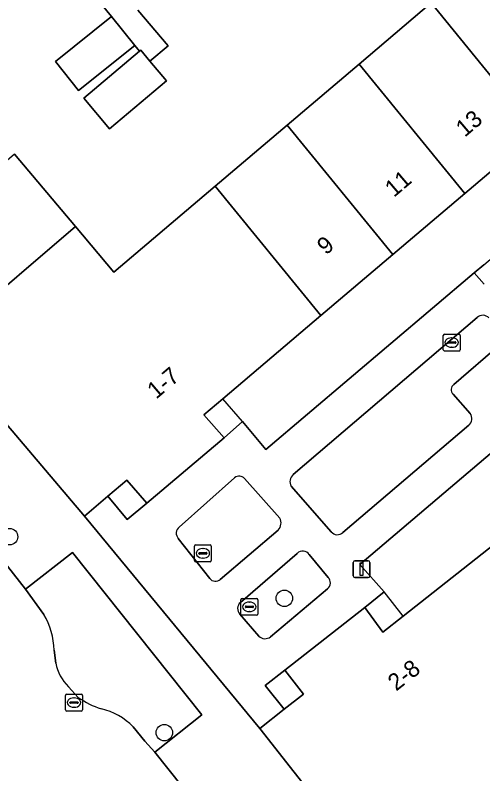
# Model space of a CAD drawing. Extents: x 160377 to 161131, y 383938 to 384853.
# Drawn here: x 160744.25 to 160771.99, y 384391.67 to 384436.69 of the extents above; entities that cross this region are included whole.
import ezdxf

# ---------------------------------------------------------------- set-up
doc = ezdxf.new("R2010")
doc.units = 0
for name, color, linetype in [('IMGEO_Boom', 7, 'Continuous'), ('IMGEO_Erf', 7, 'Continuous'), ('IMGEO_Groenvoorziening', 7, 'Continuous'), ('IMGEO_Kolk', 7, 'Continuous'), ('IMGEO_Lichtmast', 7, 'Continuous'), ('IMGEO_Pand', 7, 'Continuous'), ('IMGEO_Pand_nummerreeks', 7, 'Continuous'), ('IMGEO_Pand_overbouw', 7, 'Continuous'), ('IMGEO_Rijbaan_lokaal_open', 7, 'Continuous'), ('IMGEO_Rioolput', 7, 'Continuous'), ('IMGEO_Voetpad_open', 7, 'Continuous')]:
    doc.layers.add(name, color=color, linetype=linetype)

msp = doc.modelspace()

# ---------------------------------------------------------------- linework, layer by layer
at = {"layer": 'IMGEO_Boom'}
for centre in [(160743.914, 384405.742), (160760.217, 384402.084), (160753.096, 384394.112)]:
    msp.add_circle(centre, 0.489, dxfattribs=at)
at = {"layer": 'IMGEO_Erf'}
for points in [[(160751.53, 384437), (160753.331, 384434.872), (160752.244, 384433.959), (160753.227, 384432.79), (160749.848, 384429.943), (160748.311, 384431.767), (160751.624, 384434.559), (160751.336, 384434.901), (160748.013, 384432.23), (160746.637, 384433.942), (160749.96, 384436.613), (160749.136, 384437.638)], [(160744.213, 384428.436), (160747.82, 384424.153), (160750.106, 384421.439), (160756.117, 384426.543), (160760.387, 384430.168), (160764.656, 384433.793), (160768.925, 384437.418)]]:
    msp.add_lwpolyline(points, dxfattribs=at)
for points in [[(160786.412, 384434.035), (160783.847, 384437.088), (160779.46, 384433.363), (160775.19, 384429.737), (160770.921, 384426.112), (160766.651, 384422.487), (160762.382, 384418.862), (160756.574, 384413.93), (160755.441, 384412.968), (160756.655, 384411.599), (160757.728, 384412.583), (160759.122, 384410.92), (160771.486, 384421.393), (160772.059, 384421.878)], [(160786.555, 384416.223), (160790.954, 384419.689), (160795.374, 384423.171), (160794.818, 384423.886), (160791.971, 384427.259), (160764.703, 384404.097), (160766.143, 384402.467), (160764.987, 384401.544), (160766.058, 384400.075), (160767.259, 384401.021), (160773.357, 384405.825), (160777.756, 384409.291), (160782.155, 384412.757)], [(160752.048, 384407.738), (160750.878, 384409.1), (160749.749, 384408.137), (160750.896, 384406.752)], [(160760.252, 384397.828), (160759.08, 384396.911), (160760.2, 384395.495), (160761.346, 384396.399)]]:
    msp.add_lwpolyline(points, close=True, dxfattribs=at)
at = {"layer": 'IMGEO_Groenvoorziening'}
for points in [[(160772.059, 384421.878), (160771.486, 384421.393), (160772.075, 384420.739)], [(160771.652, 384418.752), (160760.746, 384409.423)], [(160770.266, 384414.774), (160773.012, 384417.14)], [(160771.236, 384413.048), (160770.234, 384414.204)], [(160763.688, 384405.983), (160771.154, 384412.357)], [(160757.261, 384409.241), (160753.978, 384406.313)], [(160759.94, 384406.847), (160757.853, 384409.194)], [(160760.628, 384408.734), (160762.995, 384406.031)], [(160756.414, 384403.206), (160759.848, 384406.135)], [(160753.923, 384405.64), (160755.791, 384403.26)], [(160751.239, 384394.454), (160751.945, 384393.605), (160752.542, 384392.949), (160755.317, 384395.174), (160747.654, 384404.799), (160744.866, 384402.636)], [(160760.98, 384404.75), (160757.607, 384401.838)], [(160762.818, 384403.326), (160761.696, 384404.693)], [(160744.866, 384402.636), (160745.947, 384401.131)], [(160759.389, 384399.802), (160762.777, 384402.647)], [(160757.572, 384401.142), (160758.704, 384399.839)], [(160746.561, 384399.004), (160746.663, 384398.239)], [(160747.401, 384396.838), (160747.993, 384396.203)]]:
    msp.add_lwpolyline(points, dxfattribs=at)
for centre, radius, start, end in [((160771.989, 384418.391), 0.493, 42.2479, 133.021), ((160770.483, 384414.476), 0.369, 126.0674, 227.5061), ((160770.86, 384412.742), 0.485, 307.3678, 39.0971), ((160757.533, 384408.911), 0.427, 41.4406, 129.4808), ((160761.064, 384409.014), 0.518, 127.8683, 212.695), ((160759.422, 384406.552), 0.596, 315.6385, 29.6363), ((160754.263, 384405.951), 0.46, 128.1649, 222.4911), ((160763.364, 384406.339), 0.481, 219.7868, 312.2888), ((160761.314, 384404.42), 0.47, 35.5954, 135.3012), ((160762.487, 384403.005), 0.461, 309.0155, 44.0735), ((160756.127, 384403.52), 0.425, 217.7261, 312.3661), ((160757.937, 384401.473), 0.493, 132.0972, 222.1451), ((160741.931, 384398.82), 4.634, 2.2811, 29.9225), ((160759.066, 384400.189), 0.504, 224.0055, 309.8109), ((160749.281, 384398.723), 2.662, 190.4762, 225.0813), ((160750.766, 384400.088), 4.773, 234.4828, 252.8578), ((160748.461, 384391.77), 3.863, 44.0127, 76.5566)]:
    msp.add_arc(centre, radius, start, end, dxfattribs=at)
at = {"layer": 'IMGEO_Kolk'}
for p, q in [((160769.72, 384417.762), (160770.572, 384417.762)), ((160769.645, 384416.836), (160769.645, 384417.688)), ((160769.904, 384417.256), (160769.904, 384417.268)), ((160769.947, 384417.305), (160770.345, 384417.305)), ((160770.133, 384417.542), (160770.158, 384417.542)), ((160770.388, 384417.268), (160770.388, 384417.256)), ((160770.646, 384417.688), (160770.646, 384416.836)), ((160770.342, 384417.219), (160769.944, 384417.219)), ((160770.156, 384416.982), (160770.131, 384416.982)), ((160770.572, 384416.762), (160769.72, 384416.762)), ((160754.882, 384404.328), (160754.882, 384405.18)), ((160754.957, 384405.254), (160755.809, 384405.254)), ((160755.883, 384405.18), (160755.883, 384404.328)), ((160755.141, 384404.748), (160755.141, 384404.76)), ((160755.579, 384404.711), (160755.181, 384404.711)), ((160755.184, 384404.797), (160755.582, 384404.797)), ((160755.37, 384405.034), (160755.395, 384405.034)), ((160755.625, 384404.76), (160755.625, 384404.748)), ((160755.809, 384404.254), (160754.957, 384404.254)), ((160755.393, 384404.474), (160755.368, 384404.474)), ((160757.641, 384401.151), (160757.641, 384402.003)), ((160757.716, 384402.077), (160758.568, 384402.077)), ((160758.642, 384402.003), (160758.642, 384401.151)), ((160757.9, 384401.571), (160757.9, 384401.583)), ((160758.338, 384401.534), (160757.94, 384401.534)), ((160757.943, 384401.62), (160758.341, 384401.62)), ((160758.129, 384401.857), (160758.154, 384401.857)), ((160758.384, 384401.583), (160758.384, 384401.571)), ((160758.568, 384401.077), (160757.716, 384401.077)), ((160758.152, 384401.297), (160758.127, 384401.297))]:
    msp.add_line(p, q, dxfattribs=at)
for points in [[(160769.72, 384417.762), (160770.572, 384417.762)], [(160769.645, 384416.836), (160769.645, 384417.688)], [(160770.646, 384417.688), (160770.646, 384416.836)], [(160770.572, 384416.762), (160769.72, 384416.762)], [(160754.882, 384404.328), (160754.882, 384405.18)], [(160754.957, 384405.254), (160755.809, 384405.254)], [(160755.883, 384405.18), (160755.883, 384404.328)], [(160755.809, 384404.254), (160754.957, 384404.254)], [(160757.641, 384401.151), (160757.641, 384402.003)], [(160757.716, 384402.077), (160758.568, 384402.077)], [(160758.642, 384402.003), (160758.642, 384401.151)], [(160758.568, 384401.077), (160757.716, 384401.077)]]:
    msp.add_lwpolyline(points, dxfattribs=at)
for centre, radius, start, end in [((160769.722, 384417.686), 0.0765, 91.552, 178.448), ((160769.722, 384417.686), 0.0765, 91.552, 178.448), ((160770.57, 384417.686), 0.0765, 1.552, 88.448), ((160770.57, 384417.686), 0.0765, 1.552, 88.448), ((160769.944, 384417.265), 0.0403, 85.8775, 175.7526), ((160769.941, 384417.255), 0.0366, 178.938, 274.7102), ((160770.345, 384417.262), 0.043, 264.8664, 352.4533), ((160770.349, 384417.267), 0.0386, 1.7309, 96.639), ((160769.722, 384416.838), 0.0765, 181.552, 268.448), ((160769.722, 384416.838), 0.0765, 181.552, 268.448), ((160770.57, 384416.838), 0.0765, 271.552, 358.448), ((160770.57, 384416.838), 0.0765, 271.552, 358.448), ((160754.959, 384405.178), 0.0765, 91.552, 178.448), ((160754.959, 384405.178), 0.0765, 91.552, 178.448), ((160755.807, 384405.178), 0.0765, 1.552, 88.448), ((160755.807, 384405.178), 0.0765, 1.552, 88.448), ((160755.181, 384404.757), 0.0403, 85.8775, 175.7526), ((160755.178, 384404.747), 0.0366, 178.938, 274.7102), ((160755.582, 384404.754), 0.043, 264.8664, 352.4533), ((160755.586, 384404.759), 0.0386, 1.7309, 96.639), ((160754.959, 384404.33), 0.0765, 181.552, 268.448), ((160754.959, 384404.33), 0.0765, 181.552, 268.448), ((160755.807, 384404.33), 0.0765, 271.552, 358.448), ((160755.807, 384404.33), 0.0765, 271.552, 358.448), ((160757.718, 384402.001), 0.0765, 91.552, 178.448), ((160757.718, 384402.001), 0.0765, 91.552, 178.448), ((160758.566, 384402.001), 0.0765, 1.552, 88.448), ((160758.566, 384402.001), 0.0765, 1.552, 88.448), ((160757.94, 384401.58), 0.0403, 85.8775, 175.7526), ((160757.937, 384401.57), 0.0366, 178.938, 274.7102), ((160758.341, 384401.577), 0.043, 264.8664, 352.4533), ((160758.345, 384401.582), 0.0386, 1.7309, 96.639), ((160757.718, 384401.153), 0.0765, 181.552, 268.448), ((160757.718, 384401.153), 0.0765, 181.552, 268.448), ((160758.566, 384401.153), 0.0765, 271.552, 358.448), ((160758.566, 384401.153), 0.0765, 271.552, 358.448)]:
    msp.add_arc(centre, radius, start, end, dxfattribs=at)
for centre, major_axis, ratio, start_param, end_param in [((160770.132, 384417.262), (-0.387, 0.002), 0.722429, 4.712389, 7.853982), ((160770.157, 384417.262), (-0.39, 0.002), 0.717154, 1.570796, 4.712389), ((160755.369, 384404.754), (-0.387, 0.002), 0.722429, 4.712389, 7.853982), ((160755.394, 384404.754), (-0.39, 0.002), 0.717154, 1.570796, 4.712389), ((160758.128, 384401.577), (-0.387, 0.002), 0.722429, 4.712389, 7.853982), ((160758.153, 384401.577), (-0.39, 0.002), 0.717154, 1.570796, 4.712389)]:
    msp.add_ellipse(centre, major_axis=major_axis, ratio=ratio, start_param=start_param, end_param=end_param, dxfattribs=at)
at = {"layer": 'IMGEO_Lichtmast'}
for p, q in [((160764.301, 384403.412), (160764.301, 384404.212)), ((160764.301, 384404.212), (160764.301, 384403.412)), ((160764.401, 384404.312), (160765.191, 384404.312)), ((160765.191, 384404.312), (160764.401, 384404.312)), ((160765.291, 384404.212), (160765.291, 384403.412)), ((160765.291, 384403.412), (160765.291, 384404.212)), ((160765.191, 384403.312), (160764.401, 384403.312)), ((160764.401, 384403.312), (160765.191, 384403.312))]:
    msp.add_line(p, q, dxfattribs=at)
msp.add_lwpolyline([(160764.721, 384404.187), (160764.871, 384404.187), (160764.871, 384403.437), (160764.721, 384403.437), (160764.721, 384404.187)], dxfattribs=at)
for centre, start, end in [((160764.401, 384404.212), 90, 180), ((160764.401, 384404.212), 90, 180), ((160765.191, 384404.212), 0, 90), ((160765.191, 384404.212), 360, 90), ((160764.401, 384403.412), 180, 270), ((160764.401, 384403.412), 180, 270), ((160765.191, 384403.412), 270, 0), ((160765.191, 384403.412), 270, 0)]:
    msp.add_arc(centre, 0.1, start, end, dxfattribs=at)
at = {"layer": 'IMGEO_Pand'}
for points in [[(160768.925, 384437.418), (160775.19, 384429.737), (160779.46, 384433.363), (160773.195, 384441.044)], [(160768.925, 384437.418), (160764.656, 384433.793), (160770.921, 384426.112), (160775.19, 384429.737)], [(160748.013, 384432.23), (160751.336, 384434.901), (160749.96, 384436.613), (160746.637, 384433.942)], [(160753.227, 384432.79), (160752.244, 384433.959), (160751.692, 384434.616), (160751.624, 384434.559), (160748.311, 384431.767), (160749.848, 384429.943)], [(160760.387, 384430.168), (160766.651, 384422.487), (160770.921, 384426.112), (160764.656, 384433.793)], [(160760.387, 384430.168), (160756.117, 384426.543), (160762.382, 384418.862), (160766.651, 384422.487)], [(160744.213, 384428.436), (160737.367, 384422.578), (160740.974, 384418.296), (160747.82, 384424.153)], [(160756.117, 384426.543), (160750.106, 384421.439), (160747.82, 384424.153), (160740.974, 384418.296), (160743.247, 384415.597), (160741.944, 384414.5), (160748.362, 384406.96), (160749.749, 384408.137), (160750.878, 384409.1), (160752.048, 384407.738), (160756.655, 384411.599), (160755.441, 384412.968), (160756.574, 384413.93), (160762.382, 384418.862)], [(160775.448, 384390.597), (160773.378, 384393.227), (160779.374, 384397.95), (160773.357, 384405.825), (160767.259, 384401.021), (160766.058, 384400.075), (160764.987, 384401.544), (160760.252, 384397.828), (160761.346, 384396.399), (160760.2, 384395.495), (160758.762, 384394.36), (160764.882, 384386.58), (160766.279, 384387.696), (160768.391, 384385.012)]]:
    msp.add_lwpolyline(points, close=True, dxfattribs=at)
at = {"layer": 'IMGEO_Pand_overbouw'}
for points in [[(160756.574, 384413.93), (160755.441, 384412.968), (160756.655, 384411.599), (160757.728, 384412.583)], [(160752.048, 384407.738), (160750.878, 384409.1), (160749.749, 384408.137), (160750.896, 384406.752)], [(160767.259, 384401.021), (160766.143, 384402.467), (160764.987, 384401.544), (160766.058, 384400.075)], [(160760.2, 384395.495), (160761.346, 384396.399), (160760.252, 384397.828), (160759.08, 384396.911)]]:
    msp.add_lwpolyline(points, close=True, dxfattribs=at)
at = {"layer": 'IMGEO_Rijbaan_lokaal_open'}
for points in [[(160744.866, 384402.636), (160742.137, 384406.08), (160738.073, 384402.811), (160739.257, 384401.359)], [(160745.947, 384401.131), (160744.866, 384402.636)], [(160746.663, 384398.239), (160746.561, 384399.004)], [(160747.993, 384396.203), (160747.401, 384396.838)], [(160749.199, 384388.748), (160750.065, 384387.637), (160754.157, 384390.91), (160752.542, 384392.949), (160751.945, 384393.605), (160751.239, 384394.454)]]:
    msp.add_lwpolyline(points, dxfattribs=at)
for centre, radius, start, end in [((160741.931, 384398.82), 4.634, 2.2811, 29.9225), ((160749.281, 384398.723), 2.662, 190.4762, 225.0813), ((160750.766, 384400.088), 4.773, 234.4828, 252.8578), ((160748.461, 384391.77), 3.863, 44.0127, 76.5566)]:
    msp.add_arc(centre, radius, start, end, dxfattribs=at)
at = {"layer": 'IMGEO_Rioolput'}
for p, q in [((160747.235, 384395.469), (160747.235, 384396.321)), ((160747.31, 384396.395), (160748.162, 384396.395)), ((160747.723, 384396.175), (160747.748, 384396.175)), ((160748.236, 384396.321), (160748.236, 384395.469)), ((160747.494, 384395.889), (160747.494, 384395.901)), ((160747.932, 384395.852), (160747.534, 384395.852)), ((160747.537, 384395.938), (160747.935, 384395.938)), ((160747.978, 384395.901), (160747.978, 384395.889)), ((160748.162, 384395.395), (160747.31, 384395.395)), ((160747.746, 384395.615), (160747.721, 384395.615))]:
    msp.add_line(p, q, dxfattribs=at)
for points in [[(160747.235, 384395.469), (160747.235, 384396.321)], [(160747.31, 384396.395), (160748.162, 384396.395)], [(160748.236, 384396.321), (160748.236, 384395.469)], [(160748.162, 384395.395), (160747.31, 384395.395)]]:
    msp.add_lwpolyline(points, dxfattribs=at)
for centre, radius, start, end in [((160747.312, 384396.319), 0.0765, 91.552, 178.448), ((160747.312, 384396.319), 0.0765, 91.552, 178.448), ((160748.16, 384396.319), 0.0765, 1.552, 88.448), ((160748.16, 384396.319), 0.0765, 1.552, 88.448), ((160747.534, 384395.898), 0.0403, 85.8775, 175.7526), ((160747.531, 384395.888), 0.0366, 178.938, 274.7102), ((160747.935, 384395.895), 0.043, 264.8664, 352.4533), ((160747.939, 384395.9), 0.0386, 1.7309, 96.639), ((160747.312, 384395.471), 0.0765, 181.552, 268.448), ((160747.312, 384395.471), 0.0765, 181.552, 268.448), ((160748.16, 384395.471), 0.0765, 271.552, 358.448), ((160748.16, 384395.471), 0.0765, 271.552, 358.448)]:
    msp.add_arc(centre, radius, start, end, dxfattribs=at)
for centre, major_axis, ratio, start_param, end_param in [((160747.722, 384395.895), (-0.387, 0.002), 0.722429, 4.712389, 7.853982), ((160747.747, 384395.895), (-0.39, 0.002), 0.717154, 1.570796, 4.712389)]:
    msp.add_ellipse(centre, major_axis=major_axis, ratio=ratio, start_param=start_param, end_param=end_param, dxfattribs=at)
at = {"layer": 'IMGEO_Voetpad_open'}
for points in [[(160764.882, 384386.58), (160758.762, 384394.36), (160748.362, 384406.96), (160741.944, 384414.5), (160721.567, 384438.53), (160721.366, 384438.767), (160720.563, 384439.711), (160689.656, 384476.059), (160679.533, 384487.97), (160676.022, 384486.022), (160676.495, 384485.485), (160676.55, 384485.42)], [(160749.136, 384437.638), (160749.96, 384436.613), (160751.336, 384434.901), (160751.624, 384434.559), (160751.692, 384434.616), (160752.244, 384433.959), (160753.331, 384434.872), (160751.53, 384437)], [(160772.075, 384420.739), (160771.486, 384421.393), (160759.122, 384410.92), (160757.728, 384412.583), (160756.655, 384411.599), (160752.048, 384407.738), (160750.896, 384406.752), (160749.749, 384408.137), (160748.362, 384406.96), (160758.762, 384394.36), (160760.2, 384395.495), (160759.08, 384396.911), (160760.252, 384397.828), (160764.987, 384401.544), (160766.143, 384402.467), (160764.703, 384404.097), (160791.971, 384427.259)], [(160760.746, 384409.423), (160771.652, 384418.752)], [(160773.012, 384417.14), (160770.266, 384414.774)], [(160770.234, 384414.204), (160771.236, 384413.048)], [(160771.154, 384412.357), (160763.688, 384405.983)], [(160753.978, 384406.313), (160757.261, 384409.241)], [(160757.853, 384409.194), (160759.94, 384406.847)], [(160762.995, 384406.031), (160760.628, 384408.734)], [(160742.128, 384406.092), (160742.137, 384406.08), (160744.866, 384402.636), (160747.654, 384404.799), (160755.317, 384395.174), (160752.542, 384392.949), (160754.157, 384390.91), (160754.286, 384390.762), (160754.3, 384390.745)], [(160759.848, 384406.135), (160756.414, 384403.206)], [(160755.791, 384403.26), (160753.923, 384405.64)], [(160757.607, 384401.838), (160760.98, 384404.75)], [(160761.696, 384404.693), (160762.818, 384403.326)], [(160762.777, 384402.647), (160759.389, 384399.802)], [(160758.704, 384399.839), (160757.572, 384401.142)]]:
    msp.add_lwpolyline(points, dxfattribs=at)
for centre, radius, start, end in [((160771.989, 384418.391), 0.493, 42.2479, 133.021), ((160770.483, 384414.476), 0.369, 126.0674, 227.5061), ((160770.86, 384412.742), 0.485, 307.3678, 39.0971), ((160757.533, 384408.911), 0.427, 41.4406, 129.4808), ((160761.064, 384409.014), 0.518, 127.8683, 212.695), ((160759.422, 384406.552), 0.596, 315.6385, 29.6363), ((160754.263, 384405.951), 0.46, 128.1649, 222.4911), ((160763.364, 384406.339), 0.481, 219.7868, 312.2888), ((160761.314, 384404.42), 0.47, 35.5954, 135.3012), ((160762.487, 384403.005), 0.461, 309.0155, 44.0735), ((160756.127, 384403.52), 0.425, 217.7261, 312.3661), ((160757.937, 384401.473), 0.493, 132.0972, 222.1451), ((160759.066, 384400.189), 0.504, 224.0055, 309.8109)]:
    msp.add_arc(centre, radius, start, end, dxfattribs=at)

# ---------------------------------------------------------------- texts
at = {"layer": 'IMGEO_Pand_nummerreeks'}
for s, rotation, p in [('13', 40.3347, (160770.922, 384429.42)), ('11', 40.3347, (160766.716, 384425.848)), ('9', 40.3347, (160762.687, 384422.427)), ('1-7', 40.3289, (160752.612, 384413.873)), ('2-8', 38.1512, (160766.851, 384396.543))]:
    msp.add_text(s, height=1, rotation=rotation, dxfattribs=at).set_placement(p)

doc.saveas('drawing.dxf')
